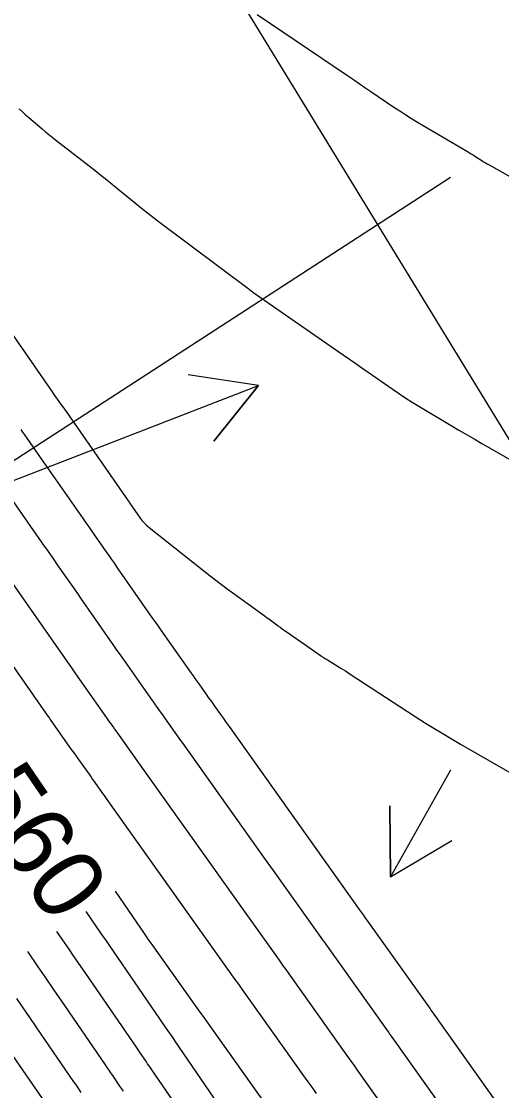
# Model space of a CAD drawing. Extents: x 954385 to 988206, y 1868364 to 1924553.
# Drawn here: x 956070.9 to 956111.5, y 1922541.9 to 1922632.1 of the extents above; entities that cross this region are included whole.
import ezdxf

# ---------------------------------------------------------------- set-up
doc = ezdxf.new("R2010")
doc.units = 0
for name, color, linetype in [('Default', 7, 'Continuous'), ('Ex_Contour Labels', 7, 'Continuous'), ('Ex_Major Contours', 7, 'Continuous'), ('Ex_Minor Contours', 7, 'Continuous'), ('Slopes', 7, 'Continuous')]:
    doc.layers.add(name, color=color, linetype=linetype)

msp = doc.modelspace()

# ---------------------------------------------------------------- linework, layer by layer
at = {"layer": 'Default'}
msp.add_line((957221.14, 1920784.239), (956045.796, 1922705.182), dxfattribs=at)
at = {"layer": 'Ex_Major Contours'}
for points in [[(956070.856, 1922597.664), (956071.008, 1922597.446), (956071.161, 1922597.228), (956072.076, 1922595.918), (956072.381, 1922595.481), (956076.112, 1922590.14), (956076.353, 1922589.796), (956076.593, 1922589.452), (956076.833, 1922589.107), (956077.074, 1922588.763), (956078.035, 1922587.386), (956078.276, 1922587.041), (956078.516, 1922586.697), (956078.757, 1922586.353), (956078.997, 1922586.008), (956081.979, 1922581.736), (956082.153, 1922581.486), (956082.328, 1922581.237), (956082.503, 1922580.988), (956082.678, 1922580.738), (956083.555, 1922579.493), (956084.081, 1922578.746), (956085.232, 1922577.11), (956085.392, 1922576.883), (956085.552, 1922576.657), (956085.713, 1922576.43), (956085.874, 1922576.204), (956086.521, 1922575.296), (956086.68, 1922575.072), (956086.84, 1922574.848), (956086.999, 1922574.624), (956087.159, 1922574.4), (956087.797, 1922573.504), (956087.957, 1922573.28), (956088.116, 1922573.056), (956088.276, 1922572.831), (956088.436, 1922572.607), (956099.432, 1922557.171), (956099.59, 1922556.948), (956099.749, 1922556.726), (956099.907, 1922556.504), (956100.065, 1922556.282), (956105.404, 1922548.794), (956105.486, 1922548.679), (956105.568, 1922548.563), (956105.65, 1922548.448), (956105.732, 1922548.333), (956111.364, 1922540.414)], [(956089.022, 1922538.593), (956083.887, 1922546.069), (956083.795, 1922546.203), (956083.703, 1922546.337), (956083.427, 1922546.74), (956083.335, 1922546.874), (956078.309, 1922554.196), (956078.089, 1922554.516), (956077.705, 1922555.076), (956077.65, 1922555.156), (956076.373, 1922557.016)]]:
    msp.add_lwpolyline(points, dxfattribs=at)
at = {"layer": 'Ex_Minor Contours'}
for points in [[(956090.8, 1922632.693), (956098.44, 1922627.528), (956098.93, 1922627.197), (956099.42, 1922626.865), (956099.911, 1922626.533), (956100.401, 1922626.2), (956102.36, 1922624.871), (956102.853, 1922624.542), (956103.35, 1922624.221), (956103.853, 1922623.909), (956104.36, 1922623.604), (956108.58, 1922621.115), (956108.733, 1922621.024), (956108.885, 1922620.931), (956109.035, 1922620.837), (956109.185, 1922620.741), (956109.782, 1922620.354), (956109.932, 1922620.258), (956110.083, 1922620.165), (956110.236, 1922620.075), (956110.391, 1922619.987), (956112.142, 1922619.004)], [(956070.719, 1922624.724), (956070.988, 1922624.475), (956071.26, 1922624.229), (956071.536, 1922623.987), (956072.646, 1922623.027), (956072.925, 1922622.789), (956073.208, 1922622.555), (956073.494, 1922622.325), (956073.783, 1922622.1), (956076.623, 1922619.921), (956077.124, 1922619.533), (956077.622, 1922619.141), (956078.116, 1922618.744), (956078.607, 1922618.344), (956080.565, 1922616.733), (956081.056, 1922616.333), (956081.552, 1922615.939), (956082.053, 1922615.551), (956082.558, 1922615.168), (956090.022, 1922609.584), (956090.036, 1922609.573), (956090.05, 1922609.562), (956090.063, 1922609.552), (956090.077, 1922609.541), (956090.131, 1922609.497), (956090.145, 1922609.487), (956090.159, 1922609.476), (956090.172, 1922609.466), (956090.186, 1922609.455), (956090.331, 1922609.351), (956090.36, 1922609.331), (956090.389, 1922609.31), (956090.418, 1922609.29), (956090.447, 1922609.269), (956098.077, 1922603.975), (956098.605, 1922603.609), (956099.132, 1922603.243), (956099.659, 1922602.876), (956100.186, 1922602.509), (956102.294, 1922601.041), (956102.824, 1922600.679), (956103.36, 1922600.326), (956103.902, 1922599.982), (956104.45, 1922599.648), (956107.201, 1922598.005), (956107.842, 1922597.624), (956108.485, 1922597.246), (956109.13, 1922596.87), (956109.776, 1922596.497), (956113.57, 1922594.32)], [(956068.906, 1922607.426), (956073.245, 1922601.215), (956073.449, 1922600.922), (956073.654, 1922600.63), (956074.062, 1922600.044), (956074.267, 1922599.752), (956074.471, 1922599.459), (956079.86, 1922591.746), (956080.004, 1922591.539), (956080.04, 1922591.487), (956080.944, 1922590.193), (956081.108, 1922589.975), (956081.287, 1922589.771), (956081.48, 1922589.581), (956081.687, 1922589.404), (956086.847, 1922585.315), (956087.317, 1922584.948), (956087.791, 1922584.585), (956088.269, 1922584.229), (956088.751, 1922583.878), (956091.397, 1922581.978), (956091.527, 1922581.884), (956091.657, 1922581.789), (956091.787, 1922581.694), (956091.916, 1922581.599), (956092.592, 1922581.096), (956092.641, 1922581.06), (956092.69, 1922581.024), (956092.739, 1922580.989), (956092.789, 1922580.954), (956093.038, 1922580.78), (956093.187, 1922580.676), (956094.174, 1922579.986), (956094.639, 1922579.661), (956096.233, 1922578.547), (956096.274, 1922578.519), (956096.316, 1922578.491), (956096.358, 1922578.464), (956096.4, 1922578.438), (956096.571, 1922578.333), (956096.614, 1922578.307), (956096.656, 1922578.281), (956096.699, 1922578.255), (956096.742, 1922578.229), (956097.873, 1922577.544), (956098.075, 1922577.42), (956098.277, 1922577.295), (956098.477, 1922577.167), (956098.676, 1922577.039), (956104.061, 1922573.525), (956105.028, 1922572.903), (956106.005, 1922572.295), (956106.989, 1922571.7), (956107.982, 1922571.12), (956114.79, 1922567.202)], [(956107.545, 1922538.898), (956102.426, 1922546.097), (956102.291, 1922546.287), (956102.156, 1922546.476), (956102.021, 1922546.665), (956101.886, 1922546.855), (956096.454, 1922554.474), (956096.395, 1922554.557), (956096.337, 1922554.639), (956096.278, 1922554.721), (956096.219, 1922554.803), (956092.182, 1922560.471), (956091.518, 1922561.404), (956085.172, 1922570.312), (956084.704, 1922570.968), (956084.237, 1922571.624), (956083.009, 1922573.348), (956082.835, 1922573.592), (956082.661, 1922573.836), (956082.314, 1922574.324), (956082.227, 1922574.447), (956082.14, 1922574.569), (956082.054, 1922574.691), (956081.967, 1922574.814), (956081.234, 1922575.855), (956080.847, 1922576.406), (956079.463, 1922578.371), (956079.189, 1922578.76), (956078.916, 1922579.149), (956078.643, 1922579.539), (956078.371, 1922579.929), (956076.958, 1922581.953), (956076.632, 1922582.42), (956076.306, 1922582.887), (956075.979, 1922583.355), (956075.653, 1922583.822), (956073.962, 1922586.245), (956073.571, 1922586.805), (956073.181, 1922587.364), (956072.79, 1922587.924), (956072.399, 1922588.483), (956069.78, 1922592.232)], [(956103.706, 1922537.412), (956099.29, 1922543.62), (956099.017, 1922544.004), (956098.744, 1922544.388), (956098.471, 1922544.772), (956098.197, 1922545.156), (956093.163, 1922552.217), (956093.044, 1922552.384), (956092.925, 1922552.551), (956092.806, 1922552.718), (956092.686, 1922552.885), (956088.744, 1922558.42), (956088.132, 1922559.278), (956081.436, 1922568.678), (956081.292, 1922568.88), (956081.149, 1922569.082), (956079.178, 1922571.849), (956079.043, 1922572.038), (956078.818, 1922572.355), (956078.773, 1922572.418), (956078.728, 1922572.481), (956078.683, 1922572.545), (956078.638, 1922572.608), (956078.296, 1922573.094), (956078.112, 1922573.357), (956076.186, 1922576.092), (956075.845, 1922576.577), (956075.505, 1922577.062), (956075.164, 1922577.548), (956074.825, 1922578.034), (956070.124, 1922584.767)], [(956066.668, 1922582.743), (956071.832, 1922575.346), (956071.962, 1922575.16), (956072.092, 1922574.974), (956072.222, 1922574.789), (956072.352, 1922574.604), (956072.874, 1922573.863), (956073.004, 1922573.677), (956073.135, 1922573.492), (956073.265, 1922573.307), (956073.396, 1922573.122), (956074.92, 1922570.955), (956075.118, 1922570.675), (956075.316, 1922570.394), (956075.515, 1922570.114), (956075.715, 1922569.833), (956076.669, 1922568.494), (956076.79, 1922568.324), (956076.911, 1922568.154), (956077.032, 1922567.984), (956077.153, 1922567.814), (956077.638, 1922567.133), (956077.759, 1922566.963), (956077.88, 1922566.793), (956078.002, 1922566.623), (956078.123, 1922566.452), (956088.935, 1922551.275), (956089.224, 1922550.869), (956089.513, 1922550.463), (956089.802, 1922550.058), (956090.091, 1922549.652), (956094.871, 1922542.948), (956095.101, 1922542.624), (956095.332, 1922542.301), (956095.562, 1922541.977), (956095.793, 1922541.653)], [(956091.712, 1922540.505), (956086.191, 1922548.249), (956086.101, 1922548.376), (956086.01, 1922548.503), (956081.942, 1922554.214), (956081.778, 1922554.445), (956081.616, 1922554.676), (956081.455, 1922554.907), (956081.294, 1922555.14), (956080.314, 1922556.568), (956078.845, 1922558.709)], [(956086.356, 1922537.183), (956081.86, 1922543.728), (956081.761, 1922543.872), (956081.662, 1922544.017), (956081.562, 1922544.162), (956081.463, 1922544.306), (956081.066, 1922544.885), (956080.868, 1922545.174), (956080.669, 1922545.463), (956076.277, 1922551.862), (956075.954, 1922552.332), (956075.309, 1922553.273), (956074.986, 1922553.744), (956073.902, 1922555.322)], [(956079.529, 1922541.831), (956079.376, 1922542.053), (956079.224, 1922542.275), (956078.614, 1922543.164), (956078.461, 1922543.386), (956078.309, 1922543.608), (956078.156, 1922543.831), (956078.004, 1922544.053), (956074.246, 1922549.528), (956073.925, 1922549.995), (956073.604, 1922550.462), (956072.963, 1922551.397), (956072.642, 1922551.864), (956072.321, 1922552.332), (956071.431, 1922553.629)], [(956075.956, 1922541.743), (956075.75, 1922542.043), (956075.544, 1922542.342), (956075.339, 1922542.642), (956072.215, 1922547.193), (956072.002, 1922547.504), (956071.788, 1922547.814), (956071.575, 1922548.125), (956071.362, 1922548.435), (956070.51, 1922549.677)], [(956072.673, 1922541.232), (956070.184, 1922544.859)]]:
    msp.add_lwpolyline(points, dxfattribs=at)
at = {"layer": 'Slopes'}
for points in [[(956107.131, 1922618.928), (955907.99, 1922489.865), (955910.719, 1922495.209), (955907.99, 1922489.865), (955913.982, 1922490.174)], [(956007.131, 1922568.928), (956090.92, 1922601.37), (956087.158, 1922596.696), (956090.92, 1922601.37), (956084.992, 1922602.291)], [(956107.131, 1922568.928), (956102.073, 1922559.932), (956102.004, 1922565.932), (956102.073, 1922559.932), (956107.234, 1922562.991)]]:
    msp.add_lwpolyline(points, dxfattribs=at)

# ---------------------------------------------------------------- texts
at = {"layer": 'Ex_Contour Labels'}
msp.add_text('560', height=6, rotation=304.41727, dxfattribs=at).set_placement((956066.026, 1922566.81))

doc.saveas('drawing.dxf')
